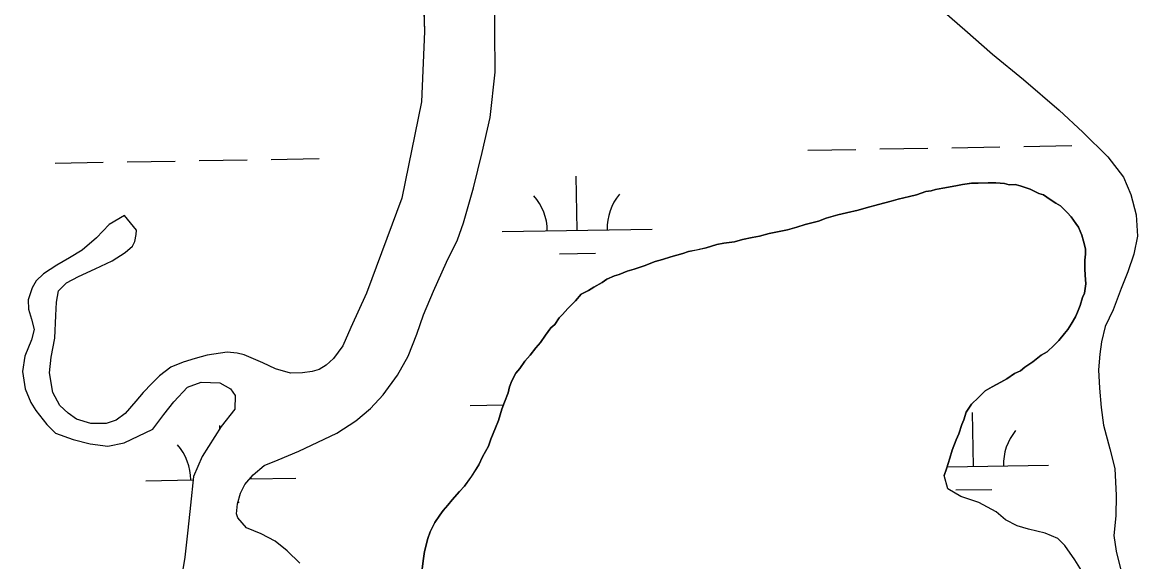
# Model space of a CAD drawing. Extents: x 3887375 to 3925618, y 296674 to 322633.
# Drawn here: x 3906554 to 3907301, y 305377 to 305736 of the extents above; entities that cross this region are included whole.
import ezdxf

# ---------------------------------------------------------------- set-up
doc = ezdxf.new("R2010")
doc.units = 0
for name, color, linetype in [('V-GRID-MAJR', 7, 'Continuous'), ('V-TOPO-SHOR', 7, 'Continuous'), ('V-WETL-SWMP', 7, 'Continuous')]:
    doc.layers.add(name, color=color, linetype=linetype)

msp = doc.modelspace()

# ---------------------------------------------------------------- linework, layer by layer
at = {"layer": 'V-GRID-MAJR'}
msp.add_spline([(3907580.12, 302379.41), (3907476.16, 308435.86), (3907372.14, 314495.79), (3907268.13, 320555.71), (3907268.07, 320559.18)], degree=3, dxfattribs=at)
at = {"layer": 'V-TOPO-SHOR'}
for points in [[(3906820.88, 305763.31), (3906822.13, 305730.24), (3906820.02, 305683.35), (3906806.94, 305619.24), (3906783.33, 305555.9), (3906772.85, 305533), (3906767.51, 305520.68), (3906761.25, 305512.29), (3906756.48, 305507.85), (3906751.7, 305504.95), (3906747.11, 305503.8), (3906740.77, 305502.86), (3906732.67, 305502.55), (3906722.78, 305505.5), (3906714.19, 305509.57), (3906701.87, 305514.69), (3906697.04, 305515.95), (3906690.46, 305516.53), (3906677.12, 305514.63), (3906669.04, 305512.35), (3906661.18, 305509.86), (3906652.9, 305506.48), (3906645.29, 305500.7), (3906640.1, 305495.6), (3906634.47, 305489.63), (3906629.49, 305483.88), (3906622.35, 305475.69), (3906616.49, 305471.24), (3906609.73, 305468.98), (3906599.43, 305469.08), (3906589.98, 305471.83), (3906584.46, 305475.93), (3906578.93, 305481.12), (3906574.23, 305489.61), (3906571.89, 305502.73), (3906573.09, 305513.26), (3906575.58, 305525.99), (3906576.29, 305540.89), (3906576.63, 305549.87), (3906578.08, 305557.34), (3906583.27, 305562.87), (3906591.33, 305566.9), (3906602.44, 305572.06), (3906613.78, 305577.45), (3906622.47, 305583.02)], [(3906738.9, 305376.01), (3906730.48, 305384.24), (3906722.52, 305390.73), (3906713.06, 305395.44), (3906703.37, 305399.49), (3906697.6, 305406.22), (3906696.7, 305408.84), (3906697.28, 305415.63), (3906699.39, 305422.67), (3906702.17, 305428.39), (3906707.8, 305434.81), (3906715.18, 305441.02), (3906724.55, 305444.85), (3906738.28, 305450.7), (3906750.92, 305456.53), (3906763.56, 305462.59), (3906776.17, 305470.83), (3906785.94, 305479.05), (3906794.38, 305488.12), (3906804.09, 305501.15), (3906811.18, 305513.94), (3906816.93, 305528.67), (3906821.38, 305541.43), (3906828, 305557.27), (3906836.76, 305576.43), (3906844.04, 305591.4), (3906848.08, 305602.84), (3906854.61, 305626.13), (3906860.48, 305649.63), (3906865.7, 305672.91), (3906869.09, 305703.17), (3906869, 305730.55), (3906868.92, 305757.49)], [(3907158.54, 305752.17), (3907182.21, 305731.41), (3907200.79, 305715.19), (3907221.35, 305698.33), (3907245.23, 305677.79), (3907260.95, 305663.07)], [(3907260.95, 305663.07), (3907277.56, 305646.61), (3907288, 305633.15), (3907292.95, 305621.59), (3907296.61, 305608.05), (3907297.43, 305593.82), (3907294.93, 305581.75), (3907290.9, 305570.1), (3907286.64, 305558.88), (3907281.1, 305544.8), (3907275.97, 305533.57), (3907273.46, 305523.47), (3907272.23, 305515.13), (3907271.48, 305504.82), (3907272.05, 305492.57), (3907273.29, 305479.66), (3907274.73, 305467.84), (3907279.07, 305452.12), (3907282.28, 305439.02), (3907283.14, 305421.07), (3907283.07, 305407.48), (3907281.68, 305394.54), (3907283.11, 305384.04), (3907286.09, 305372.25)], [(3906882.93, 305502.69), (3906885.52, 305505.78), (3906888.97, 305510.64), (3906892.43, 305514.62), (3906896.32, 305519.48), (3906899.35, 305523.02), (3906902.8, 305527.88), (3906906.25, 305532.74), (3906908.85, 305534.96), (3906911.87, 305539.37), (3906914.04, 305541.59), (3906917.5, 305545.57), (3906922.69, 305550.88), (3906926.59, 305555.3), (3906931.38, 305557.55), (3906934.86, 305559.78), (3906940.52, 305562.91), (3906943.56, 305565.13), (3906948.79, 305567.38), (3906951.85, 305568.29), (3906957.08, 305570.54), (3906961.89, 305571.91), (3906968.43, 305574.17), (3906975.85, 305576.88), (3906980.65, 305578.25), (3906986.33, 305580.06), (3906994.19, 305582.34), (3906998.12, 305583.7), (3907003.36, 305584.64), (3907009.92, 305586.02), (3907016.9, 305588.29), (3907021.71, 305589.22), (3907028.71, 305590.17), (3907033.95, 305591.55), (3907040.5, 305592.93), (3907045.31, 305593.86), (3907051.86, 305595.69), (3907056.23, 305596.61), (3907064.1, 305598.01), (3907070.22, 305599.84), (3907075.89, 305601.65), (3907084.63, 305603.94), (3907089.86, 305605.75), (3907097.73, 305608.03), (3907103.4, 305609.41), (3907111.27, 305611.24), (3907116.51, 305612.62), (3907124.81, 305614.9), (3907133.11, 305617.18), (3907137.91, 305618.55), (3907145.34, 305620.39), (3907150.15, 305621.31), (3907156.25, 305623.57), (3907159.75, 305624.05), (3907162.81, 305624.96), (3907167.62, 305625.89), (3907176.36, 305627.3), (3907180.73, 305628.23), (3907186.86, 305629.17), (3907191.24, 305629.22), (3907197.81, 305629.29), (3907203.06, 305629.35), (3907208.76, 305628.98), (3907211.84, 305628.13), (3907215.78, 305628.18), (3907219.29, 305627.34), (3907225.89, 305625.23), (3907231.62, 305622.22), (3907234.69, 305621.38), (3907239.11, 305618.36), (3907243.08, 305615.78), (3907246.16, 305614.06), (3907250.59, 305609.73), (3907253.26, 305606.69), (3907256.37, 305602.35), (3907258.15, 305599.74), (3907260.4, 305594.51), (3907261.32, 305590.57), (3907262.69, 305585.33), (3907262.73, 305581.83), (3907262.34, 305577.88), (3907262.4, 305572.19), (3907262.45, 305567.81), (3907262.95, 305562.12), (3907262.55, 305559.05), (3907262.14, 305555.98), (3907260.86, 305552.9), (3907259.17, 305547.62), (3907257.47, 305543.22), (3907256.19, 305540.14), (3907253.17, 305535.29), (3907251.02, 305531.76), (3907248.86, 305529.1), (3907244.97, 305524.24), (3907241.94, 305521.14), (3907237.17, 305516.71), (3907233.25, 305514.47), (3907227.61, 305510.03), (3907222.39, 305506.47), (3907219.35, 305504.24), (3907215.43, 305502.45)], [(3906621.98, 305607.55), (3906611.75, 305601.52), (3906603.31, 305592.66), (3906593.77, 305584.45), (3906585.28, 305579.32), (3906576.79, 305574.63), (3906567.87, 305568.83), (3906563.11, 305564.18), (3906560.31, 305559.33), (3906557.77, 305551.42), (3906558.06, 305545.29), (3906559.89, 305538.52), (3906561.72, 305531.74), (3906560.04, 305524.72), (3906555.56, 305513.94), (3906553.92, 305503.62), (3906555.8, 305492.25), (3906559.63, 305483.1), (3906562.76, 305477.66), (3906570.09, 305468.32), (3906576.06, 305462.69), (3906587.72, 305458.44), (3906599.14, 305455.5), (3906610.77, 305453.88), (3906621.7, 305456.19), (3906640.87, 305465.16), (3906648.21, 305475.1), (3906654.91, 305483.5), (3906664, 305493.24), (3906673.16, 305496.63), (3906685.65, 305496.11), (3906692.7, 305492.24), (3906695.82, 305487.68), (3906695.48, 305478.7), (3906686.41, 305466.98), (3906673.71, 305447.13), (3906667.94, 305433.71), (3906665.96, 305414.63), (3906664.18, 305397.96), (3906662.19, 305379.98), (3906659.32, 305362.42)], [(3906622.47, 305583.02), (3906627.22, 305587.26), (3906628.78, 305590.28), (3906629.73, 305594.88), (3906629.9, 305597.88), (3906621.98, 305607.55)], [(3906820.03, 305368.37), (3906821.24, 305377.59), (3906822.04, 305383.73), (3906824.14, 305392.52), (3906825.84, 305396.91), (3906828.84, 305403.08), (3906832.29, 305407.94), (3906834.45, 305411.03), (3906837.47, 305414.57), (3906840.5, 305418.11), (3906845.25, 305423.85), (3906848.72, 305427.4), (3906853.47, 305434.02), (3906858.2, 305441.52), (3906860.77, 305446.81), (3906864.63, 305453.86), (3906866.33, 305458.7), (3906869.31, 305466.18), (3906871.45, 305471.02), (3906873.56, 305478.49), (3906875.26, 305483.33), (3906877.82, 305489.49), (3906878.65, 305493.44), (3906880.36, 305497.4), (3906882.93, 305502.69)], [(3907215.43, 305502.45), (3907210.21, 305498.89), (3907206.29, 305496.65), (3907200.63, 305493.52), (3907195.84, 305490.84), (3907191.51, 305486.41), (3907186.74, 305481.98), (3907183.3, 305476.68), (3907181.6, 305471.41), (3907180.32, 305468.33), (3907178.2, 305462.17), (3907176.49, 305458.21), (3907173.94, 305451.17), (3907172.25, 305445.9), (3907170.14, 305438.86), (3907168.44, 305434.46)], [(3907261.16, 305369.35), (3907255.58, 305378.26), (3907248.9, 305387.83), (3907244.25, 305392.38), (3907235.89, 305396.01), (3907224.69, 305398.73), (3907217.21, 305400.84), (3907209.5, 305404.91), (3907203.09, 305410.1), (3907191.64, 305416.32), (3907179.54, 305420.35), (3907170.94, 305425.51), (3907168.44, 305434.46)]]:
    msp.add_lwpolyline(points, dxfattribs=at)
at = {"layer": 'V-WETL-SWMP'}
for p, q in [((3906820.88, 305763.31), (3906822.13, 305730.25)), ((3906822.13, 305730.25), (3906820.02, 305683.35)), ((3906820.02, 305683.35), (3906806.94, 305619.24)), ((3907077.56, 305651.13), (3907109.56, 305651.68)), ((3907125.56, 305651.95), (3907157.55, 305652.5)), ((3907173.55, 305652.78), (3907205.54, 305653.33)), ((3907221.54, 305653.6), (3907253.54, 305654.15)), ((3906575.73, 305642.52), (3906607.72, 305643.07)), ((3906623.72, 305643.34), (3906655.72, 305643.89)), ((3906671.71, 305644.16), (3906703.71, 305644.71)), ((3906719.71, 305644.99), (3906751.7, 305645.54)), ((3906923.86, 305597.74), (3906923.25, 305633.74)), ((3906806.94, 305619.24), (3906783.33, 305555.9)), ((3906621.98, 305607.55), (3906611.75, 305601.52)), ((3906629.9, 305597.88), (3906621.98, 305607.55)), ((3906611.75, 305601.52), (3906603.31, 305592.66)), ((3906629.73, 305594.88), (3906629.9, 305597.88)), ((3906873.87, 305596.88), (3906973.86, 305598.6)), ((3906603.31, 305592.66), (3906593.76, 305584.45)), ((3906627.22, 305587.26), (3906628.78, 305590.28)), ((3906628.78, 305590.28), (3906629.73, 305594.88)), ((3906593.76, 305584.45), (3906585.28, 305579.32)), ((3906613.77, 305577.45), (3906622.47, 305583.02)), ((3906622.47, 305583.02), (3906627.22, 305587.26)), ((3906912.13, 305582.11), (3906936.13, 305582.52)), ((3906576.79, 305574.63), (3906567.87, 305568.83)), ((3906585.28, 305579.32), (3906576.79, 305574.63)), ((3906602.45, 305572.07), (3906613.77, 305577.45)), ((3906567.87, 305568.83), (3906563.11, 305564.18)), ((3906583.27, 305562.87), (3906591.33, 305566.9)), ((3906591.33, 305566.9), (3906602.45, 305572.07)), ((3906560.31, 305559.33), (3906557.77, 305551.42)), ((3906563.11, 305564.18), (3906560.31, 305559.33)), ((3906578.08, 305557.34), (3906583.27, 305562.87)), ((3906557.77, 305551.42), (3906558.06, 305545.29)), ((3906576.63, 305549.87), (3906578.08, 305557.34)), ((3906783.33, 305555.9), (3906772.85, 305533)), ((3906558.06, 305545.29), (3906559.89, 305538.52)), ((3906576.29, 305540.89), (3906576.63, 305549.87)), ((3906559.89, 305538.52), (3906561.71, 305531.75)), ((3906575.58, 305525.99), (3906576.29, 305540.89)), ((3906561.71, 305531.75), (3906560.04, 305524.72)), ((3906772.85, 305533), (3906767.51, 305520.68)), ((3906560.04, 305524.72), (3906555.56, 305513.94)), ((3906573.09, 305513.26), (3906575.58, 305525.99)), ((3906555.56, 305513.94), (3906553.92, 305503.62)), ((3906571.9, 305502.73), (3906573.09, 305513.26)), ((3906677.12, 305514.63), (3906669.04, 305512.35)), ((3906690.46, 305516.53), (3906677.12, 305514.63)), ((3906697.04, 305515.95), (3906690.46, 305516.53)), ((3906701.87, 305514.69), (3906697.04, 305515.95)), ((3906714.19, 305509.57), (3906701.87, 305514.69)), ((3906767.51, 305520.68), (3906761.25, 305512.28)), ((3906652.9, 305506.48), (3906645.29, 305500.7)), ((3906661.18, 305509.85), (3906652.9, 305506.48)), ((3906669.04, 305512.35), (3906661.18, 305509.85)), ((3906722.78, 305505.5), (3906714.19, 305509.57)), ((3906756.48, 305507.85), (3906751.7, 305504.95)), ((3906761.25, 305512.28), (3906756.48, 305507.85)), ((3906553.92, 305503.62), (3906555.8, 305492.25)), ((3906574.23, 305489.61), (3906571.9, 305502.73)), ((3906645.29, 305500.7), (3906640.1, 305495.6)), ((3906732.67, 305502.55), (3906722.78, 305505.5)), ((3906740.77, 305502.86), (3906732.67, 305502.55)), ((3906747.11, 305503.8), (3906740.77, 305502.86)), ((3906751.7, 305504.95), (3906747.11, 305503.8)), ((3906555.8, 305492.25), (3906559.63, 305483.1)), ((3906640.1, 305495.6), (3906634.47, 305489.62)), ((3906654.91, 305483.5), (3906664, 305493.24)), ((3906664, 305493.24), (3906673.16, 305496.63)), ((3906673.16, 305496.63), (3906685.65, 305496.11)), ((3906685.65, 305496.11), (3906692.7, 305492.24)), ((3906692.7, 305492.24), (3906695.82, 305487.68)), ((3906578.93, 305481.12), (3906574.23, 305489.61)), ((3906629.49, 305483.88), (3906622.35, 305475.69)), ((3906634.47, 305489.62), (3906629.49, 305483.88)), ((3906648.21, 305475.1), (3906654.91, 305483.5)), ((3906695.82, 305487.68), (3906695.48, 305478.7)), ((3906559.63, 305483.1), (3906562.76, 305477.66)), ((3906562.76, 305477.66), (3906570.09, 305468.32)), ((3906584.46, 305475.93), (3906578.93, 305481.12)), ((3906589.98, 305471.83), (3906584.46, 305475.93)), ((3906695.48, 305478.7), (3906686.41, 305466.99)), ((3906852.45, 305481.07), (3906874.6, 305481.45)), ((3907188.04, 305440.39), (3907187.42, 305476.39)), ((3906599.43, 305469.08), (3906589.98, 305471.83)), ((3906609.73, 305468.98), (3906599.43, 305469.08)), ((3906616.49, 305471.24), (3906609.73, 305468.98)), ((3906622.35, 305475.69), (3906616.49, 305471.24)), ((3906640.87, 305465.16), (3906648.21, 305475.1)), ((3906570.09, 305468.32), (3906576.06, 305462.69)), ((3906576.06, 305462.69), (3906587.72, 305458.44)), ((3906621.7, 305456.19), (3906640.87, 305465.16)), ((3906686.41, 305466.99), (3906673.71, 305447.13)), ((3906685.62, 305465.75), (3906685.59, 305467.77)), ((3906587.72, 305458.44), (3906599.14, 305455.5)), ((3906599.14, 305455.5), (3906610.77, 305453.88)), ((3906610.77, 305453.88), (3906621.7, 305456.19)), ((3906673.71, 305447.13), (3906667.94, 305433.71)), ((3907170.51, 305440.09), (3907238.03, 305441.25)), ((3906636.21, 305430.92), (3906667.71, 305431.46)), ((3906667.94, 305433.71), (3906665.97, 305414.63)), ((3906705.43, 305432.11), (3906736.2, 305432.64)), ((3907176.31, 305424.76), (3907200.3, 305425.17)), ((3906697.55, 305416.54), (3906698.47, 305416.55)), ((3906665.97, 305414.63), (3906664.18, 305397.96)), ((3906664.18, 305397.96), (3906662.19, 305379.98)), ((3906662.19, 305379.98), (3906659.32, 305362.42))]:
    msp.add_line(p, q, dxfattribs=at)
for points in [[(3906763.56, 305462.59), (3906776.17, 305470.83), (3906785.94, 305479.05), (3906794.38, 305488.12), (3906804.09, 305501.15), (3906811.18, 305513.94), (3906816.93, 305528.67), (3906821.38, 305541.43), (3906828, 305557.27), (3906836.77, 305576.43), (3906844.04, 305591.4), (3906848.08, 305602.84), (3906854.61, 305626.13), (3906860.48, 305649.63), (3906865.7, 305672.91), (3906869.08, 305703.17), (3906869, 305730.55), (3906868.92, 305757.49)], [(3907158.54, 305752.17), (3907182.21, 305731.41), (3907200.79, 305715.19), (3907221.35, 305698.33), (3907245.23, 305677.79), (3907260.95, 305663.07)], [(3907260.95, 305663.07), (3907277.56, 305646.61), (3907288, 305633.15), (3907292.95, 305621.59), (3907296.61, 305608.05), (3907297.42, 305593.82), (3907294.93, 305581.75), (3907290.9, 305570.1), (3907286.64, 305558.88), (3907281.1, 305544.8), (3907275.97, 305533.57), (3907273.46, 305523.47), (3907272.23, 305515.13), (3907271.47, 305504.83), (3907272.05, 305492.57), (3907273.29, 305479.66), (3907274.73, 305467.84), (3907279.07, 305452.12), (3907282.28, 305439.02), (3907283.14, 305421.06), (3907283.07, 305407.48), (3907281.68, 305394.54), (3907283.11, 305384.05), (3907286.09, 305372.25)], [(3907258.15, 305599.74), (3907256.37, 305602.35), (3907253.25, 305606.69), (3907250.59, 305609.73), (3907246.16, 305614.06), (3907243.08, 305615.78), (3907239.11, 305618.36), (3907234.69, 305621.38), (3907231.62, 305622.22), (3907225.89, 305625.23), (3907219.29, 305627.34), (3907215.78, 305628.18), (3907211.84, 305628.14), (3907208.76, 305628.98), (3907203.06, 305629.35), (3907197.81, 305629.29), (3907191.24, 305629.22), (3907186.85, 305629.17), (3907180.73, 305628.23), (3907176.36, 305627.3), (3907167.62, 305625.89), (3907162.81, 305624.96), (3907159.75, 305624.05), (3907156.25, 305623.57), (3907150.15, 305621.32), (3907145.34, 305620.39), (3907137.91, 305618.55), (3907133.11, 305617.18), (3907124.81, 305614.9), (3907116.51, 305612.62), (3907111.27, 305611.24), (3907103.4, 305609.41), (3907097.72, 305608.03), (3907089.86, 305605.75), (3907084.63, 305603.94), (3907075.89, 305601.65), (3907070.22, 305599.84), (3907064.1, 305598.02), (3907056.23, 305596.61), (3907051.86, 305595.69), (3907045.31, 305593.86), (3907040.5, 305592.93), (3907033.95, 305591.55), (3907028.71, 305590.17), (3907021.71, 305589.22), (3907016.9, 305588.29), (3907009.92, 305586.02), (3907003.36, 305584.63), (3906998.12, 305583.7), (3906994.19, 305582.34), (3906986.33, 305580.06), (3906980.65, 305578.25), (3906975.85, 305576.88), (3906968.43, 305574.17), (3906961.89, 305571.91), (3906957.08, 305570.54), (3906951.85, 305568.29), (3906948.79, 305567.38), (3906943.56, 305565.13), (3906940.52, 305562.91), (3906934.86, 305559.78), (3906931.38, 305557.55), (3906926.59, 305555.3), (3906922.69, 305550.88), (3906917.5, 305545.57), (3906914.04, 305541.59), (3906911.87, 305539.37), (3906908.85, 305534.96), (3906906.25, 305532.74), (3906902.8, 305527.88), (3906899.35, 305523.02), (3906896.32, 305519.48), (3906892.43, 305514.62), (3906888.97, 305510.64), (3906885.52, 305505.78), (3906882.93, 305502.69), (3906880.36, 305497.4), (3906878.65, 305493.44), (3906877.82, 305489.49), (3906875.26, 305483.33), (3906873.56, 305478.49), (3906871.45, 305471.02), (3906869.32, 305466.18), (3906866.33, 305458.7), (3906864.63, 305453.86), (3906860.77, 305446.81), (3906858.2, 305441.52), (3906853.46, 305434.02), (3906848.72, 305427.4), (3906845.25, 305423.85), (3906840.5, 305418.1), (3906837.47, 305414.57), (3906834.45, 305411.03), (3906832.29, 305407.94), (3906828.84, 305403.08), (3906825.84, 305396.91), (3906824.14, 305392.52), (3906822.05, 305383.73), (3906821.24, 305377.59), (3906820.03, 305368.38)], [(3907261.16, 305369.35), (3907255.58, 305378.26), (3907248.9, 305387.83), (3907244.25, 305392.38), (3907235.89, 305396.01), (3907224.69, 305398.73), (3907217.22, 305400.84), (3907209.5, 305404.91), (3907203.09, 305410.1), (3907191.64, 305416.32), (3907179.54, 305420.35), (3907170.94, 305425.51), (3907168.44, 305434.46), (3907170.14, 305438.86), (3907172.25, 305445.89), (3907173.94, 305451.17), (3907176.49, 305458.21), (3907178.2, 305462.17), (3907180.32, 305468.33), (3907181.6, 305471.41), (3907183.3, 305476.68), (3907186.74, 305481.98), (3907191.51, 305486.41), (3907195.84, 305490.84), (3907200.63, 305493.52), (3907206.29, 305496.65), (3907210.21, 305498.89), (3907215.43, 305502.45), (3907219.35, 305504.24), (3907222.39, 305506.47), (3907227.61, 305510.03), (3907233.25, 305514.48), (3907237.17, 305516.71), (3907241.94, 305521.14), (3907244.97, 305524.24), (3907248.86, 305529.1), (3907251.02, 305531.76), (3907253.17, 305535.29), (3907256.19, 305540.14), (3907257.47, 305543.22), (3907259.17, 305547.62), (3907260.86, 305552.9), (3907262.14, 305555.98), (3907262.55, 305559.05), (3907262.95, 305562.12), (3907262.45, 305567.81), (3907262.4, 305572.19), (3907262.34, 305577.88), (3907262.73, 305581.83), (3907262.69, 305585.33), (3907261.32, 305590.57), (3907260.4, 305594.51), (3907258.15, 305599.74)], [(3906738.9, 305376.01), (3906730.48, 305384.24), (3906722.52, 305390.73), (3906713.05, 305395.44), (3906703.37, 305399.49), (3906697.6, 305406.22), (3906696.7, 305408.84), (3906697.28, 305415.63), (3906699.39, 305422.67), (3906702.17, 305428.39), (3906707.8, 305434.81), (3906715.17, 305441.02), (3906724.55, 305444.85), (3906738.29, 305450.7), (3906750.92, 305456.53), (3906763.56, 305462.59)]]:
    msp.add_lwpolyline(points, dxfattribs=at)
for centre, start, end in [((3906868.62, 305597.27), 0.21154, 41.7552), ((3906979.09, 305599.17), 140.21154, 181.75519), ((3907243.27, 305441.81), 140.21154, 181.75519), ((3906630.96, 305431.3), 0.21154, 41.7552), ((3906741.43, 305433.2), 180.37222, 181.75519)]:
    msp.add_arc(centre, 35.25, start, end, dxfattribs=at)

doc.saveas('drawing.dxf')
